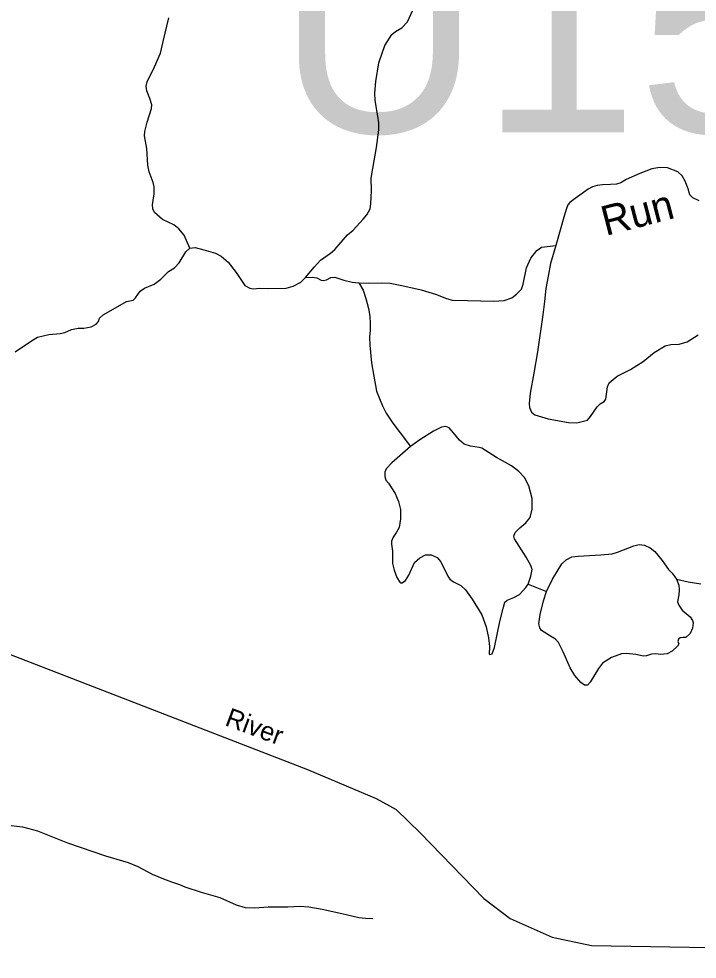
# Model space of a CAD drawing. Extents: x 2126262 to 2293712, y 749403 to 919119.
# Drawn here: x 2223025 to 2226454, y 835019 to 839771 of the extents above; entities that cross this region are included whole.
import ezdxf

# ---------------------------------------------------------------- set-up
doc = ezdxf.new("R2010")
doc.units = 0
for name, color, linetype in [('Exist Hydrographic Creek Single Shore', 7, 'Continuous'), ('Exist Hydrographic Creek Single Shore Label', 7, 'Continuous'), ('Exist Hydrographic Misc Water Feature', 7, 'Continuous'), ('Exist Road Primary Interstate Structure Pedestrian Cattle Undrpass Number Label', 7, 'Continuous'), ('Exist Road Secondary Type 51 Attributed', 7, 'Continuous'), ('Exist Road Secondary Type 51 Label', 7, 'Continuous')]:
    doc.layers.add(name, color=color, linetype=linetype)

msp = doc.modelspace()

# ---------------------------------------------------------------- linework, layer by layer
at = {"layer": 'Exist Hydrographic Creek Single Shore'}
for points in [[(2223006.8, 838088.5), (2223089.3, 838143.9), (2223119.7, 838162.4), (2223176.2, 838175.4), (2223234.1, 838181.4), (2223258, 838186.8), (2223291.7, 838202), (2223325.3, 838208.5), (2223353.5, 838207.5), (2223390.5, 838215.1), (2223416.5, 838228.1), (2223427.4, 838241.1), (2223432.8, 838258.5), (2223451.2, 838275.9), (2223513.1, 838310.6), (2223569.6, 838342.1), (2223602.1, 838349.7), (2223615.2, 838360.6), (2223638, 838394.3), (2223659.7, 838409.5), (2223708.5, 838430.1), (2223743.3, 838456.2), (2223780.8, 838493.7), (2223811.2, 838512.1), (2223835.1, 838538.2), (2223869.8, 838593.6), (2223889.4, 838612.1)], [(2223889.4, 838612.1), (2223916.5, 838614.8), (2223959.9, 838603.9), (2224018.6, 838587.6), (2224047.9, 838571.3), (2224083.7, 838542), (2224122.8, 838488.8), (2224167.3, 838423.6), (2224192.3, 838409.5), (2224209.6, 838407.3), (2224243.3, 838410.6), (2224288.9, 838408.4), (2224375.7, 838409.5), (2224412.2, 838419.3), (2224450.2, 838441), (2224468.6, 838459.5), (2224474.1, 838463.8)], [(2224743.4, 838436.7), (2224791.8, 838434.9), (2224858, 838437.1), (2224901.5, 838434.9), (2224960.1, 838423), (2225057.8, 838401.3), (2225135.9, 838377.4), (2225181.5, 838358.9), (2225215.2, 838349.1), (2225292.3, 838348), (2225424.2, 838344.8), (2225478.4, 838346.9), (2225516.4, 838361.1), (2225540.3, 838379.5), (2225566.4, 838404.5), (2225574, 838430.6), (2225591.3, 838513.1), (2225613, 838560.9), (2225643.4, 838601.1), (2225667.3, 838617.4), (2225739, 838625)], [(2224474.1, 838463.8), (2224507.8, 838464.9), (2224530.6, 838461.7), (2224552.3, 838450.8), (2224563.2, 838448.6), (2224579.5, 838451.9), (2224601.2, 838463.8), (2224621.8, 838466), (2224667.4, 838450.8), (2224709.7, 838441), (2224743.4, 838436.7)]]:
    msp.add_lwpolyline(points, dxfattribs=at)
at = {"layer": 'Exist Hydrographic Misc Water Feature'}
msp.add_line((2225599.3, 836914.5), (2225692.1, 836877.1), dxfattribs=at)
for points in [[(2224474.1, 838463.8), (2224518.6, 838517), (2224549, 838550.7), (2224601.1, 838586.6), (2224622.8, 838605), (2224685.8, 838678.9), (2224715.1, 838703.9), (2224766.1, 838758.2), (2224784.5, 838781), (2224800.8, 838810.7), (2224804.1, 838836.8), (2224807.3, 838903.1), (2224806.2, 838966.1), (2224813.8, 839013.9), (2224833.4, 839120.3), (2224844.2, 839209.8), (2224845.3, 839245.7), (2224839.9, 839279.3), (2224825.8, 839358.6), (2224824.7, 839394.5), (2224830.1, 839454.2), (2224845.3, 839548.7), (2224861.6, 839597.6), (2224875.2, 839635.9), (2224911, 839691.3), (2224929.5, 839707.6), (2224960.9, 839726.1), (2224990.3, 839755.4), (2225015.2, 839811.9)], [(2223889.4, 838612.1), (2223860.1, 838678.3), (2223834, 838709.8), (2223808, 838729.4), (2223751.5, 838756.5), (2223710.3, 838792.4), (2223701.6, 838810.8), (2223700.5, 838830.4), (2223709.2, 838886.9), (2223709.2, 838922.7), (2223704.8, 838944.4), (2223684.2, 838998), (2223677.7, 839031.7), (2223671.2, 839115.3), (2223660.3, 839180.5), (2223662.5, 839202.2), (2223674.4, 839248.9), (2223696.1, 839317.3), (2223697.2, 839336.3), (2223686.4, 839367.8), (2223671.2, 839406.9), (2223669, 839430.8), (2223673.4, 839452.6), (2223711.3, 839528.6), (2223740.7, 839598.1), (2223753.7, 839655.7), (2223783, 839776.7)], [(2226463.8, 838851.4), (2226432.3, 838866.6), (2226416, 838881.8), (2226407.3, 838912.2), (2226393.2, 838950.7), (2226378, 838977.8), (2226355.2, 838998.5), (2226304.2, 839018), (2226265.1, 839020.2), (2226223.9, 839013.7), (2226163.1, 838988.7), (2226094.7, 838959.4), (2226067.6, 838942), (2226045.8, 838935.5), (2226015.4, 838934.4), (2225975.3, 838932.2), (2225947.7, 838928.9), (2225924.9, 838922.4), (2225902.1, 838909.4), (2225837, 838863.8), (2225809.8, 838843.1), (2225800.1, 838831.2), (2225792.5, 838812.7), (2225779.4, 838768.2), (2225739, 838625)], [(2225739, 838625), (2225713.1, 838534.4), (2225701.2, 838470.3), (2225689.2, 838408.4), (2225681.6, 838342.2), (2225673, 838274.8), (2225645.8, 838087.7), (2225627.4, 837980.2), (2225608.9, 837880.2), (2225604.6, 837827.2), (2225605.6, 837806.6), (2225616.5, 837783.8), (2225633.9, 837769.6), (2225700.1, 837750.1), (2225803.2, 837730.5), (2225845.6, 837729.5), (2225898.7, 837742.5), (2225915, 837761), (2225947.6, 837810.9), (2225962.8, 837825), (2225983.4, 837837), (2225992.1, 837848.9), (2225999.7, 837911.9), (2226008.4, 837931.5), (2226049.6, 837965.2), (2226115.9, 837998.8), (2226181, 838039), (2226236.4, 838084.6), (2226291.2, 838117.8), (2226320.5, 838125.4), (2226362.8, 838126.5), (2226403, 838139.5), (2226459.4, 838174.3)], [(2224743.4, 838436.7), (2224765.1, 838399.7), (2224778.1, 838357.4), (2224792.2, 838307.4), (2224798.8, 838268.3), (2224800.9, 838231.4), (2224800.9, 838197.7), (2224797.7, 838163), (2224798.8, 838121.4), (2224807.4, 838033.4), (2224819.4, 837966), (2224833.5, 837890), (2224862.8, 837816.1), (2224882.3, 837778.5), (2224916, 837727.5), (2224952.9, 837678.6), (2225005, 837610.2)], [(2225599.3, 836914.5), (2225613.4, 836954), (2225618.8, 836987.7), (2225613.4, 837009.4), (2225589.5, 837050.7), (2225529.8, 837143), (2225526.5, 837157.1), (2225534.1, 837175.6), (2225558, 837199.5), (2225587.3, 837224.5), (2225610.1, 837251.6), (2225619.9, 837292.9), (2225619.9, 837347.2), (2225602.5, 837410.5), (2225580.8, 837452.9), (2225552.6, 837484.4), (2225515.7, 837512.7), (2225439.7, 837555), (2225365.9, 837601.7), (2225351.7, 837605), (2225307.2, 837611.5), (2225275.8, 837621.3), (2225251.9, 837641.9), (2225222.6, 837678.8), (2225199.8, 837703.8), (2225183.5, 837710.3), (2225161.8, 837708.2), (2225121.6, 837687.5), (2225052.1, 837644.1), (2225005, 837610.2)], [(2225005, 837610.2), (2224911, 837528.2), (2224881.7, 837496.7), (2224874.1, 837480.4), (2224875.2, 837458.7), (2224880.6, 837440.2), (2224893.6, 837423.9), (2224927.3, 837372.9), (2224944.7, 837331.6), (2224953.3, 837292.5), (2224954.4, 837244.7), (2224947.9, 837201.2), (2224933.8, 837177.3), (2224917.5, 837152.4), (2224907.8, 837131.7), (2224907.8, 837116.5), (2224913.2, 837080.7), (2224914.3, 837019.3), (2224921.9, 836985.6), (2224936, 836948.7), (2224950.1, 836923.7), (2224954.4, 836921.5), (2224963.1, 836920.5), (2224979.4, 836932.4), (2224995.7, 836959.6), (2225025, 837023.6), (2225052.1, 837047.5), (2225080.4, 837062.8), (2225109.7, 837062.8), (2225140.1, 837049.7), (2225158.5, 837026.9), (2225193.3, 836955.2), (2225203, 836940), (2225221.5, 836927), (2225258.4, 836907.4), (2225283.4, 836885.7), (2225317, 836837.9), (2225364.8, 836759.2), (2225386.5, 836698.3), (2225398.4, 836644), (2225403.9, 836599.5), (2225402.8, 836561.5), (2225406, 836558.2), (2225418, 836562.6), (2225429.9, 836594.1), (2225457, 836726.6), (2225474.4, 836798.3), (2225482, 836823.2), (2225494, 836834.1), (2225527.6, 836847.1), (2225555.8, 836862.3), (2225571, 836879.7), (2225587.3, 836897.1), (2225599.3, 836914.5)], [(2225692.1, 836877.1), (2225722.5, 836939), (2225770.2, 837017.2), (2225790.9, 837037.9), (2225820.2, 837052), (2225852.7, 837055.3), (2225966.7, 837061.8), (2226023.2, 837068.3), (2226051.4, 837075.9), (2226132.8, 837107.4), (2226160, 837115), (2226187.1, 837111.7), (2226216.4, 837098.7), (2226239.2, 837079.2), (2226276.1, 837034.6), (2226309.1, 836989), (2226327.6, 836970.5), (2226349.3, 836939)], [(2226349.3, 836939), (2226360.1, 836909.7), (2226363.4, 836885.8), (2226361.2, 836859.7), (2226354.7, 836825), (2226360.1, 836807.6), (2226377.5, 836782.6), (2226417.7, 836749), (2226430.7, 836730.5), (2226432.9, 836718.5), (2226430.7, 836691.4), (2226418.8, 836665.9), (2226396, 836644.1), (2226382.9, 836644.1), (2226367.7, 836643), (2226359, 836636.5), (2226355.8, 836624.6), (2226360.1, 836612.6), (2226354.7, 836601.8), (2226327.6, 836575.7), (2226301.5, 836561.6), (2226268.9, 836558.3), (2226244, 836562.7), (2226222.3, 836560.5), (2226197.3, 836551.8), (2226182.1, 836550.7), (2226143, 836558.3), (2226096.3, 836564.8), (2226070.3, 836562.7), (2226021.4, 836544.2), (2225975.8, 836514.9), (2225954.7, 836488.8), (2225912.3, 836419.3), (2225899.3, 836404.1), (2225884.1, 836404.1), (2225865.6, 836417.1), (2225835.3, 836453), (2225812.5, 836492.1), (2225776.6, 836572.4), (2225752.7, 836619.2), (2225737.6, 836636.5), (2225712.6, 836651.7), (2225667, 836681.1), (2225658.3, 836693), (2225654, 836713.6), (2225660.5, 836760.4), (2225676.8, 836831), (2225692.1, 836877.1)], [(2226349.3, 836939), (2226407.6, 836926.2), (2226472.7, 836916.4)], [(2222957.2, 835698), (2223043, 835688.3), (2223119, 835667.6), (2223270.9, 835607.9), (2223463.4, 835541.6), (2223577.4, 835507.9), (2223627.3, 835488.4), (2223699, 835449.3), (2223756.5, 835425.4), (2223796.7, 835410.2), (2223837.5, 835397.7), (2223864.6, 835384.7), (2223946, 835358.6), (2224040.5, 835331.4), (2224123, 835293.4), (2224169.7, 835281.5), (2224217.4, 835279.3), (2224285.8, 835284.7), (2224384.1, 835283.6), (2224444.9, 835288), (2224490.5, 835284.7), (2224557.8, 835272.8), (2224657.6, 835251.1), (2224743.4, 835230.4), (2224777, 835227.2), (2224815, 835225)]]:
    msp.add_lwpolyline(points, dxfattribs=at)
at = {"layer": 'Exist Road Secondary Type 51 Attributed'}
msp.add_lwpolyline([(2222057.6, 837108.1), (2222208.2, 836945.7), (2222317, 836850.8), (2222523.5, 836750.2), (2222956, 836568.7), (2224483.6, 835978.1), (2224831, 835831.5), (2224931.4, 835775.7), (2225054.2, 835658.4), (2225375, 835326.1), (2225509, 835225.5), (2225721, 835130.6), (2225919.1, 835088.7), (2227307.2, 835065), (2227581.8, 835064.7), (2228318.4, 835064.9), (2228845.8, 835042.5), (2229198, 835019.5)], dxfattribs=at)

# ---------------------------------------------------------------- texts
at = {"layer": 'Exist Hydrographic Creek Single Shore Label'}
msp.add_text('Run', height=150, rotation=14.5676, dxfattribs=at).set_placement((2225991.3, 838673.3))
at = {"layer": 'Exist Road Primary Interstate Structure Pedestrian Cattle Undrpass Number Label'}
msp.add_text('U154', height=1066.27, dxfattribs=at).set_placement((2224330.3, 839196.9))
at = {"layer": 'Exist Road Secondary Type 51 Label'}
msp.add_text('River', height=95, rotation=339.6333, dxfattribs=at).set_placement((2224061.7, 836202.7))

doc.saveas('drawing.dxf')
